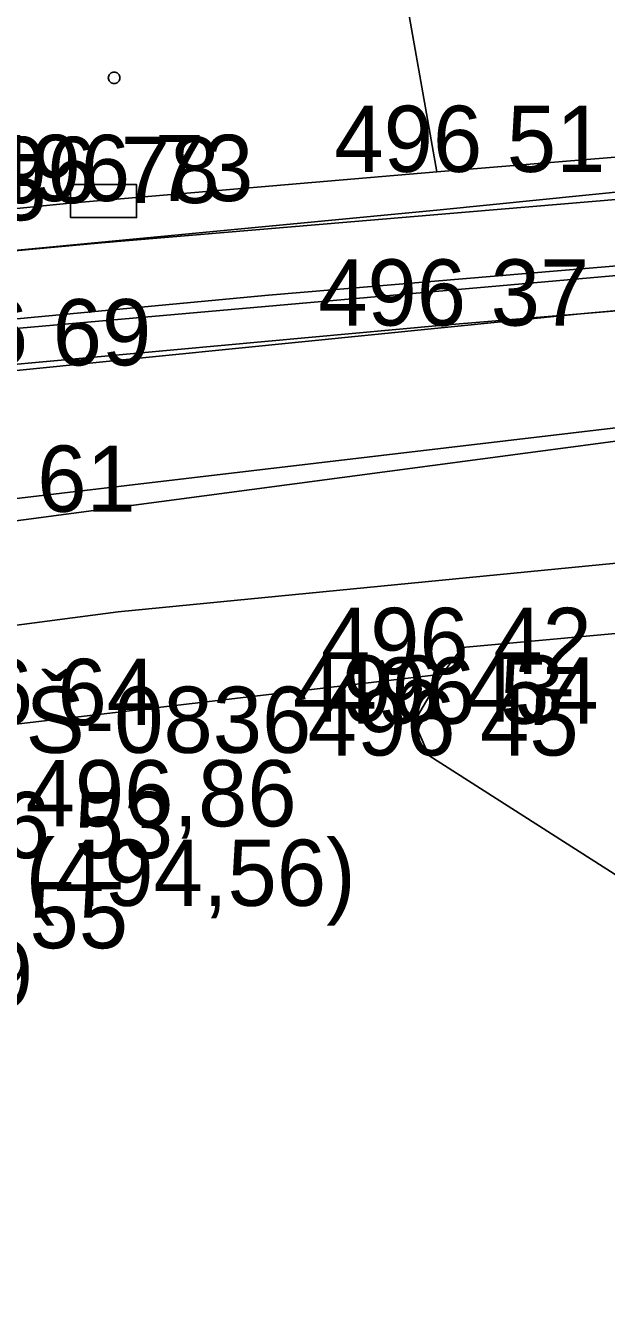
# Model space of a CAD drawing. Extents: x -695326 to -694942, y -1122979 to -1122738.
# Drawn here: x -695195.4 to -695186.63, y -1122788.88 to -1122769.65 of the extents above; entities that cross this region are included whole.
import ezdxf

# ---------------------------------------------------------------- set-up
doc = ezdxf.new("R2010")
doc.units = 0
for name, color, linetype in [('Budovy', 7, 'Continuous'), ('Level 33', 7, 'Continuous'), ('Level 35', 7, 'Continuous'), ('Level 36', 7, 'Continuous'), ('Level 38', 7, 'Continuous'), ('Level 48', 7, 'Continuous'), ('Level 51', 7, 'Continuous'), ('Level 53', 7, 'Continuous'), ('Rozhraní ploch', 7, 'Continuous')]:
    doc.layers.add(name, color=color, linetype=linetype)

msp = doc.modelspace()

# ---------------------------------------------------------------- linework, layer by layer
at = {"layer": 'Budovy'}
for p, q in [((-695189.19, -1122771.86), (-695189.87, -1122768)), ((-695194.06, -1122770.44), (-695194.06, -1122770.44)), ((-695189.19, -1122771.86), (-695180.43, -1122771.13)), ((-695189.19, -1122771.86), (-695194.73, -1122772.33)), ((-695194.73, -1122772.33), (-695197.34, -1122772.59))]:
    msp.add_line(p, q, dxfattribs=at)
msp.add_lwpolyline([(-695193.972, -1122770.44), (-695193.974, -1122770.425), (-695193.978, -1122770.41), (-695193.984, -1122770.396), (-695193.993, -1122770.384), (-695194.004, -1122770.373), (-695194.016, -1122770.364), (-695194.03, -1122770.358), (-695194.045, -1122770.354), (-695194.06, -1122770.352), (-695194.075, -1122770.354), (-695194.09, -1122770.358), (-695194.104, -1122770.364), (-695194.116, -1122770.373), (-695194.127, -1122770.384), (-695194.136, -1122770.396), (-695194.142, -1122770.41), (-695194.146, -1122770.425), (-695194.148, -1122770.44), (-695194.146, -1122770.455), (-695194.142, -1122770.47), (-695194.136, -1122770.484), (-695194.127, -1122770.496), (-695194.116, -1122770.507), (-695194.104, -1122770.516), (-695194.09, -1122770.522), (-695194.075, -1122770.526), (-695194.06, -1122770.527), (-695194.045, -1122770.526), (-695194.03, -1122770.522), (-695194.016, -1122770.516), (-695194.004, -1122770.507), (-695193.993, -1122770.496), (-695193.984, -1122770.484), (-695193.978, -1122770.47), (-695193.974, -1122770.455), (-695193.972, -1122770.44)], dxfattribs=at)
at = {"layer": 'Level 33'}
msp.add_line((-695194.22, -1122772.3), (-695194.22, -1122772.3), dxfattribs=at)
msp.add_lwpolyline([(-695194.72, -1122772.55), (-695193.72, -1122772.55), (-695193.72, -1122772.05), (-695194.72, -1122772.05), (-695194.72, -1122772.55)], dxfattribs=at)
at = {"layer": 'Level 35'}
msp.add_lwpolyline([(-695136.63, -1122948.53), (-695156.42, -1122943.14), (-695157.04, -1122922.84), (-695155.73, -1122896.32), (-695206.442, -1122851.419), (-695168.09, -1122856.87), (-695143.02, -1122847.8), (-695126.48, -1122843.49), (-695105.45, -1122831.75), (-695101.92, -1122801.21), (-695100.68, -1122774.21), (-695129.76, -1122766.58), (-695160.07, -1122771.5), (-695180.75, -1122772.92), (-695207.87, -1122775.31), (-695239.17, -1122780.8), (-695257.16, -1122783.99), (-695273.26, -1122787.27), (-695302.66, -1122789.09), (-695325.48, -1122790.75), (-695326.148, -1122790.622)], dxfattribs=at)
at = {"layer": 'Level 36'}
for points in [[(-695100.94, -1122767.57), (-695107.09, -1122767.96), (-695119.03, -1122768.43), (-695130.63, -1122769.85), (-695132.36, -1122769.84), (-695141.5, -1122771.21), (-695149.63, -1122772.1), (-695155.54, -1122772.67), (-695162.87, -1122773.48), (-695172.41, -1122774.28), (-695178.84, -1122774.91), (-695196.15, -1122777.21), (-695201.97, -1122778.55), (-695202.54, -1122778.33)], [(-695111.57, -1122769.71), (-695119.64, -1122770.63), (-695139.66, -1122772.9), (-695154.98, -1122774.52), (-695157.91, -1122774.82), (-695165.76, -1122775.56), (-695180.77, -1122777.21), (-695194, -1122778.5), (-695197.41, -1122778.95), (-695200.767, -1122779.4)], [(-695197.2, -1122773.2), (-695194.25, -1122772.93), (-695181.29, -1122771.84)], [(-695175.75, -1122772.47), (-695176.56, -1122773.06), (-695187.02, -1122774), (-695198.54, -1122775.16), (-695204.21, -1122775.9), (-695205.1, -1122776.08), (-695205.65, -1122776.89), (-695205.43, -1122779.88), (-695204.59, -1122783.22), (-695203.26, -1122788.74)], [(-695179.48, -1122772.69), (-695191.73, -1122773.72), (-695201.84, -1122774.67)]]:
    msp.add_lwpolyline(points, dxfattribs=at)
at = {"layer": 'Level 38'}
msp.add_line((-695143.62, -1122770.67), (-695201.55, -1122777.5), dxfattribs=at)
at = {"layer": 'Level 51'}
for p, q in [((-695189.19, -1122771.86), (-695189.19, -1122771.86)), ((-695194.22, -1122772.3), (-695194.22, -1122772.3)), ((-695194.73, -1122772.33), (-695194.73, -1122772.33)), ((-695189.15, -1122774.18), (-695189.15, -1122774.18)), ((-695189.11, -1122779.44), (-695189.11, -1122779.44)), ((-695189.53, -1122780.16), (-695189.53, -1122780.16)), ((-695189.01, -1122780.19), (-695189.01, -1122780.19)), ((-695189.31, -1122780.67), (-695189.31, -1122780.67))]:
    msp.add_line(p, q, dxfattribs=at)
at = {"layer": 'Level 53'}
for p in [(-695181.3, -1122771.65), (-695197.2, -1122773.2)]:
    msp.add_line(p, (-695189.14, -1122772.43), dxfattribs=at)
at = {"layer": 'Rozhraní ploch'}
msp.add_line((-695195.67, -1122780.21), (-695189.11, -1122779.44), dxfattribs=at)
for points in [[(-695279.1, -1122786.9), (-695278.89, -1122788.42), (-695272.73, -1122787.29), (-695272.36, -1122787.03), (-695252.16, -1122783.21), (-695241.09, -1122781.4), (-695228.91, -1122779.36), (-695209.97, -1122776.22), (-695207.03, -1122775.75), (-695195.74, -1122774.78), (-695189.15, -1122774.18), (-695162.96, -1122772.01), (-695130, -1122767.3), (-695127.55, -1122766.99), (-695110.97, -1122765.52)], [(-695127.36, -1122773.08), (-695132.8, -1122773.7), (-695143.84, -1122774.96), (-695157.86, -1122776.21), (-695188.81, -1122779.04), (-695189.11, -1122779.44)], [(-695189.11, -1122779.44), (-695189.53, -1122780.16), (-695189.31, -1122780.67), (-695182.56, -1122784.98), (-695182.893, -1122781.357), (-695183.02, -1122779.98)]]:
    msp.add_lwpolyline(points, dxfattribs=at)

# ---------------------------------------------------------------- texts
at = {"layer": 'Level 48'}
for s, p in [('Š-0836', (-695195.396, -1122780.63)), ('496,86', (-695195.396, -1122781.74)), ('(494,56)', (-695195.396, -1122782.94))]:
    msp.add_text(s, height=1, dxfattribs=at).set_placement(p)
at = {"layer": 'Level 53'}
for s, p in [('496 51', (-695190.736, -1122771.86)), ('496 78', (-695196.56, -1122772.33)), ('496 73', (-695196.05, -1122772.3)), ('496 85', (-695199.17, -1122772.59)), ('496 37', (-695190.98, -1122774.18)), ('496 69', (-695197.59, -1122774.78)), ('496 61', (-695197.823, -1122776.99)), ('496 42', (-695190.94, -1122779.44)), ('496 64', (-695197.517, -1122780.21)), ('496 43', (-695191.36, -1122780.16)), ('496 54', (-695190.84, -1122780.19)), ('496 45', (-695191.14, -1122780.67)), ('496 53', (-695197.26, -1122782.22)), ('496 55', (-695197.94, -1122783.58)), ('496 59', (-695199.374, -1122784.47))]:
    msp.add_text(s, height=1, dxfattribs=at).set_placement(p)

doc.saveas('drawing.dxf')
